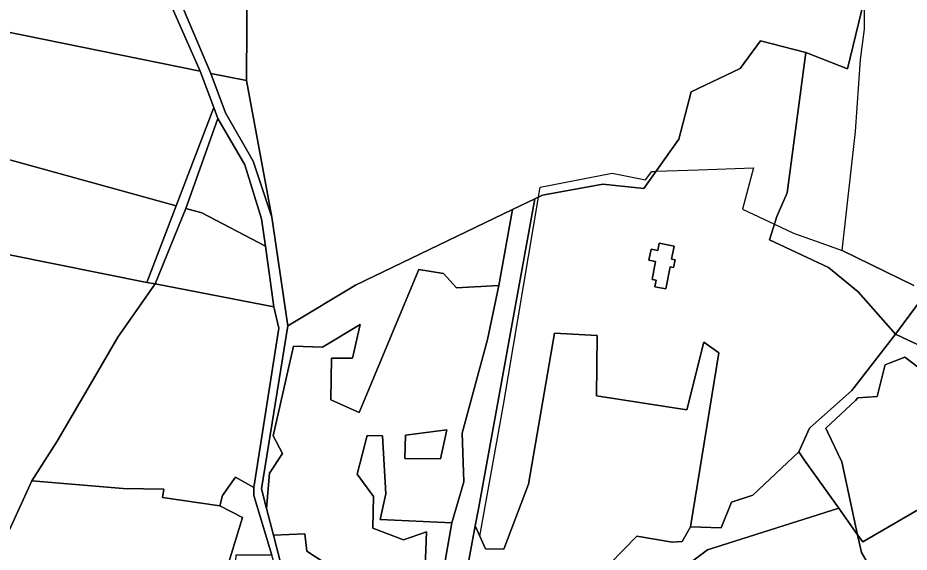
# Model space of a CAD drawing. Extents: x -477304 to -465429, y -1159113 to -1149210.
# Drawn here: x -472811 to -472470.6, y -1157601.4 to -1157397.2 of the extents above; entities that cross this region are included whole.
import ezdxf

# ---------------------------------------------------------------- set-up
doc = ezdxf.new("R2010")
doc.units = 0
for name, color, linetype in [('BPEJ_s', 7, 'Continuous'), ('ostatni_s', 7, 'Continuous'), ('PUPFL_s', 7, 'Continuous'), ('trav_porost_s', 7, 'Continuous')]:
    doc.layers.add(name, color=color, linetype=linetype)

msp = doc.modelspace()

# ---------------------------------------------------------------- linework, layer by layer
at = {"layer": 'BPEJ_s'}
for points in [[(-472468.85, -1157499.47), (-472496.22, -1157486.11), (-472491.11, -1157440.59), (-472489.2, -1157413.16), (-472487.71, -1157401.46), (-472487.71, -1157393.59), (-472487.18, -1157387.84), (-472483.67, -1157349.57), (-472480.91, -1157330), (-472481.7, -1157316.87), (-472485.61, -1157321.95), (-472502.65, -1157355.77), (-472507, -1157355.16), (-472547.22, -1157349.53), (-472555.54, -1157343.64), (-472556.51, -1157343.59), (-472541.3, -1157308.75), (-472523.25, -1157267.42), (-472496.22, -1157181.13), (-472495.37, -1157180.28), (-472481.89, -1157155.99), (-472468.78, -1157168.25)], [(-472640.97, -1157616.29), (-472636.31, -1157591.31), (-472634.57, -1157595.29), (-472625.58, -1157545.08), (-472612.12, -1157465.67), (-472611.48, -1157461.89), (-472583.98, -1157456.6), (-472571.29, -1157459.07), (-472568.82, -1157455.89), (-472567.92, -1157455.86), (-472567.26, -1157455.84), (-472551.08, -1157455.25), (-472530.04, -1157454.48), (-472534.27, -1157470.35), (-472522.06, -1157476.07), (-472514.76, -1157479.49), (-472504.29, -1157483.23), (-472496.22, -1157486.11), (-472491.11, -1157440.59), (-472489.2, -1157413.16), (-472487.71, -1157401.46), (-472487.71, -1157393.59)], [(-472640.97, -1157616.29), (-472636.31, -1157591.31), (-472634.57, -1157595.29), (-472625.58, -1157545.08), (-472612.12, -1157465.67), (-472611.48, -1157461.89), (-472583.98, -1157456.6), (-472571.29, -1157459.07), (-472568.82, -1157455.89), (-472567.92, -1157455.86), (-472567.26, -1157455.84), (-472551.08, -1157455.25), (-472530.04, -1157454.48), (-472534.27, -1157470.35), (-472522.06, -1157476.07), (-472514.76, -1157479.49), (-472504.29, -1157483.23), (-472496.22, -1157486.11), (-472468.85, -1157499.47)]]:
    msp.add_lwpolyline(points, dxfattribs=at)
at = {"layer": 'ostatni_s'}
for points in [[(-472711.3, -1157515.84), (-472713.2, -1157507.61), (-472716.44, -1157484.5), (-472717.92, -1157474.06), (-472724.34, -1157453.38), (-472734.64, -1157435.65), (-472736.21, -1157431.46), (-472741.39, -1157417.58), (-472755.87, -1157384.62)], [(-472752.04, -1157383.56), (-472737.32, -1157418.41), (-472731.75, -1157433.52), (-472721.09, -1157451.94), (-472714.03, -1157473.38), (-472707.94, -1157514.83), (-472718.01, -1157577.14), (-472716.07, -1157584.64), (-472713.42, -1157594.92), (-472708.66, -1157613.39)], [(-472522.44, -1157927.66), (-472503.95, -1157868.65), (-472508.51, -1157794.91), (-472510, -1157790.09), (-472513.82, -1157787.52), (-472525.21, -1157783.63), (-472571.92, -1157779.27), (-472621.63, -1157762.68), (-472643.79, -1157756.55), (-472665.63, -1157747.49), (-472698.24, -1157744.02), (-472700.31, -1157738.54), (-472705.35, -1157725.17), (-472708.76, -1157692.28), (-472708.89, -1157657.01), (-472710.53, -1157649.06), (-472711.79, -1157643.22), (-472711.4, -1157633.18), (-472711.01, -1157612.96), (-472714.01, -1157602.52), (-472720.9, -1157579.75), (-472720.88, -1157576.66), (-472711.3, -1157515.84)], [(-472468.42, -1157649.29), (-472484.98, -1157650.72), (-472486.08, -1157643.56), (-472498.96, -1157643.87), (-472499.05, -1157636.6), (-472504.71, -1157625.02), (-472512.7, -1157626.48), (-472515.11, -1157605.1), (-472546.26, -1157612.75), (-472564.31, -1157612.98), (-472547.57, -1157600.48), (-472497.51, -1157584.59), (-472490.27, -1157594.8), (-472488.81, -1157601.55), (-472478.98, -1157618.27), (-472482.89, -1157632.1), (-472491.26, -1157635.12), (-472489.42, -1157639.66), (-472474, -1157636.15), (-472469.41, -1157635.92)]]:
    msp.add_lwpolyline(points, dxfattribs=at)
for points in [[(-472569.97, -1157489.81), (-472569.13, -1157485.59), (-472566.58, -1157486.1), (-472566.04, -1157483.36), (-472560.35, -1157484.49), (-472561.33, -1157489.39), (-472559.95, -1157489.67), (-472560.54, -1157492.61), (-472561.91, -1157492.33), (-472563.59, -1157500.77), (-472567.71, -1157499.95), (-472567.22, -1157497.5), (-472568.79, -1157497.18), (-472567.42, -1157490.32)], [(-472501.73, -1157555.38), (-472496.3, -1157566.83), (-472490.27, -1157594.8), (-472497.51, -1157584.59), (-472510.66, -1157566.05), (-472512.79, -1157563.05), (-472508.64, -1157554.03), (-472492.43, -1157539.55), (-472475.87, -1157518.03), (-472470.73, -1157520.43), (-472457.59, -1157526.44), (-472465.04, -1157532.38), (-472472.28, -1157526.91), (-472477.82, -1157529.01), (-472479.75, -1157529.74), (-472479.86, -1157530.17), (-472482.82, -1157541.85), (-472490.15, -1157542.46), (-472491.1, -1157543.36), (-472502.38, -1157554.01)], [(-472410.2, -1157528.7), (-472401.46, -1157527.46), (-472396.85, -1157538.88), (-472437.77, -1157553.38), (-472463.3, -1157563.9), (-472458.32, -1157580.06), (-472461.58, -1157581.95), (-472488.28, -1157597.46), (-472490.27, -1157594.8), (-472496.3, -1157566.83), (-472501.73, -1157555.38), (-472502.38, -1157554.01), (-472491.1, -1157543.36), (-472490.15, -1157542.46), (-472482.82, -1157541.85), (-472479.86, -1157530.17), (-472479.75, -1157529.74), (-472477.82, -1157529.01), (-472472.28, -1157526.91), (-472465.04, -1157532.38), (-472457.59, -1157526.44), (-472446.28, -1157520.83), (-472425.36, -1157517.36)], [(-472489.42, -1157639.66), (-472491.26, -1157635.12), (-472482.89, -1157632.1), (-472478.98, -1157618.27), (-472488.81, -1157601.55), (-472490.27, -1157594.8), (-472488.28, -1157597.46), (-472461.58, -1157581.95), (-472453.03, -1157609.11), (-472443.05, -1157631.16), (-472430.01, -1157646.55), (-472429.42, -1157657.03), (-472433.12, -1157662.79), (-472459.02, -1157670.02), (-472463.2, -1157648.51), (-472469.41, -1157635.92), (-472474, -1157636.15)]]:
    msp.add_lwpolyline(points, close=True, dxfattribs=at)
at = {"layer": 'PUPFL_s'}
for points in [[(-472755.87, -1157384.62), (-472741.39, -1157417.58), (-472839.21, -1157397.68), (-472899.31, -1157385.46), (-472932.91, -1157314.49), (-472907.89, -1157318.53), (-472833.39, -1157330.57), (-472775.98, -1157340.79), (-472765.84, -1157367.33)], [(-472723.74, -1157421.17), (-472737.32, -1157418.41), (-472752.04, -1157383.56), (-472762, -1157365.99), (-472772.16, -1157341.61), (-472723.47, -1157352.06), (-472723.42, -1157378.79)], [(-472750.57, -1157469.01), (-472761.77, -1157498.29), (-472849.8, -1157480.6), (-472862.82, -1157453.39), (-472899.31, -1157385.46), (-472839.21, -1157397.68), (-472843.21, -1157429.38), (-472837.74, -1157445)], [(-472839.21, -1157397.68), (-472741.39, -1157417.58), (-472736.21, -1157431.46), (-472750.57, -1157469.01), (-472837.74, -1157445), (-472843.21, -1157429.38)], [(-472538.43, -1157582.27), (-472542.44, -1157592.04), (-472554.08, -1157591.72), (-472543.31, -1157525.23), (-472549.01, -1157521.09), (-472555.49, -1157547.05), (-472590.03, -1157541.65), (-472589.71, -1157518.62), (-472606.02, -1157517.66), (-472615.98, -1157575.39), (-472625.45, -1157600.25), (-472632.45, -1157600.13), (-472636.31, -1157591.31), (-472635.1, -1157584.85), (-472613.52, -1157466.32), (-472610.62, -1157464.97), (-472587.62, -1157460.72), (-472571.88, -1157462.35), (-472558.58, -1157443.61), (-472553.91, -1157425.53), (-472535.08, -1157416.53), (-472527.31, -1157405.92), (-472510.07, -1157410.45), (-472517.23, -1157464.05), (-472521.13, -1157473.1), (-472523.91, -1157482.03), (-472501.42, -1157492.54), (-472490.13, -1157501.94), (-472475.87, -1157518.03), (-472492.43, -1157539.55), (-472508.64, -1157554.03), (-472512.79, -1157563.05), (-472530.32, -1157579.59)], [(-472721.09, -1157451.94), (-472731.75, -1157433.52), (-472737.32, -1157418.41), (-472723.74, -1157421.17), (-472714.03, -1157473.38)], [(-472761.77, -1157498.29), (-472750.57, -1157469.01), (-472736.21, -1157431.46), (-472734.64, -1157435.65), (-472746.85, -1157470.03), (-472758.6, -1157498.89)], [(-472724.34, -1157453.38), (-472717.92, -1157474.06), (-472716.44, -1157484.5), (-472740.8, -1157471.7), (-472746.85, -1157470.03), (-472734.64, -1157435.65)], [(-472640.97, -1157616.29), (-472642.12, -1157630.49), (-472643.31, -1157645.28), (-472644.7, -1157662.44), (-472647.76, -1157635.01), (-472650.76, -1157621.35), (-472645.27, -1157590.16), (-472640.73, -1157574.56), (-472641.3, -1157555.87), (-472631.6, -1157520.08), (-472627.31, -1157499.52), (-472622.04, -1157470.39), (-472613.52, -1157466.32), (-472635.1, -1157584.85), (-472636.31, -1157591.31)], [(-472746.85, -1157470.03), (-472740.8, -1157471.7), (-472716.44, -1157484.5), (-472713.2, -1157507.61), (-472758.6, -1157498.89)], [(-472716.07, -1157584.64), (-472718.01, -1157577.14), (-472707.94, -1157514.83), (-472682.02, -1157499.35), (-472622.04, -1157470.39), (-472627.31, -1157499.52), (-472643.48, -1157500.31), (-472648.49, -1157494.85), (-472657.93, -1157493.31), (-472680.65, -1157547.97), (-472691.46, -1157543.21), (-472691.22, -1157527.2), (-472683.18, -1157527.24), (-472680.32, -1157514.39), (-472694.61, -1157523.06), (-472705.74, -1157522.72), (-472713.46, -1157556.87), (-472710, -1157563.67), (-472714.97, -1157571.17)], [(-472561.91, -1157492.33), (-472560.54, -1157492.61), (-472559.95, -1157489.67), (-472561.33, -1157489.39), (-472560.35, -1157484.49), (-472566.04, -1157483.36), (-472566.58, -1157486.1), (-472569.13, -1157485.59), (-472569.97, -1157489.81), (-472567.42, -1157490.32), (-472568.79, -1157497.18), (-472567.22, -1157497.5), (-472567.71, -1157499.95), (-472563.59, -1157500.77)], [(-472733.87, -1157583.69), (-472755.77, -1157580.43), (-472755.28, -1157577.32), (-472770.85, -1157577.09), (-472805.73, -1157574.1), (-472795.95, -1157558.97), (-472782.45, -1157535.61), (-472772.83, -1157519.18), (-472758.6, -1157498.89), (-472713.2, -1157507.61), (-472711.3, -1157515.84), (-472720.88, -1157576.66), (-472727.86, -1157572.71), (-472732.89, -1157579.7)], [(-472647.23, -1157554.6), (-472662.9, -1157556.7), (-472663.27, -1157565.59), (-472649.64, -1157565.65)], [(-472647.23, -1157554.6), (-472649.64, -1157565.65), (-472663.27, -1157565.59), (-472662.9, -1157556.7)], [(-472619.32, -1157660.74), (-472593.5, -1157636.09), (-472591.9, -1157624.67), (-472590, -1157611.1), (-472574.65, -1157595.23), (-472561.1, -1157597.58), (-472557.24, -1157597.26), (-472554.08, -1157591.72), (-472542.44, -1157592.04), (-472538.43, -1157582.27), (-472530.32, -1157579.59), (-472512.79, -1157563.05), (-472510.66, -1157566.05), (-472497.51, -1157584.59), (-472547.57, -1157600.48), (-472564.31, -1157612.98), (-472575.82, -1157623.16), (-472586.08, -1157635.42), (-472607.86, -1157667.94), (-472617.53, -1157669.07), (-472632.77, -1157671.57), (-472623.93, -1157662.08)], [(-472720.9, -1157579.75), (-472714.01, -1157602.52), (-472727.79, -1157602.55), (-472729.41, -1157635.08), (-472767.53, -1157644.55), (-472767.63, -1157641.42), (-472735.7, -1157633.07), (-472733.88, -1157616.35), (-472725.17, -1157588.07), (-472733.87, -1157583.69), (-472732.89, -1157579.7), (-472727.86, -1157572.71), (-472720.88, -1157576.66)], [(-472832.88, -1157643.2), (-472831.59, -1157630.41), (-472819.79, -1157604.88), (-472805.73, -1157574.1), (-472770.85, -1157577.09), (-472755.28, -1157577.32), (-472755.77, -1157580.43), (-472733.87, -1157583.69), (-472725.17, -1157588.07), (-472733.88, -1157616.35), (-472735.7, -1157633.07), (-472767.63, -1157641.42), (-472791.82, -1157643.61), (-472803.33, -1157647.2), (-472821, -1157643.86)]]:
    msp.add_lwpolyline(points, close=True, dxfattribs=at)
for points in [[(-472445.51, -1157477.18), (-472475.87, -1157518.03), (-472490.13, -1157501.94), (-472501.42, -1157492.54), (-472523.91, -1157482.03), (-472521.13, -1157473.1), (-472517.23, -1157464.05), (-472510.07, -1157410.45), (-472494.15, -1157416.62), (-472471.77, -1157324.14), (-472468.5, -1157317.01)], [(-472471.77, -1157324.14), (-472494.15, -1157416.62), (-472510.07, -1157410.45), (-472527.31, -1157405.92), (-472535.08, -1157416.53), (-472553.91, -1157425.53), (-472558.58, -1157443.61), (-472571.88, -1157462.35), (-472587.62, -1157460.72), (-472610.62, -1157464.97), (-472613.52, -1157466.32), (-472622.04, -1157470.39), (-472682.02, -1157499.35), (-472707.94, -1157514.83), (-472714.03, -1157473.38), (-472723.74, -1157421.17), (-472723.42, -1157378.79)], [(-472899.31, -1157385.46), (-472862.82, -1157453.39), (-472849.8, -1157480.6), (-472761.77, -1157498.29), (-472758.6, -1157498.89), (-472772.83, -1157519.18), (-472782.45, -1157535.61), (-472795.95, -1157558.97), (-472805.73, -1157574.1), (-472819.79, -1157604.88), (-472831.59, -1157630.41), (-472832.88, -1157643.2), (-472835.99, -1157680.12), (-472827.91, -1157718.3), (-472807.91, -1157756.1), (-472762.76, -1157794.92), (-472704.57, -1157844.33), (-472674.17, -1157867.1), (-472655.34, -1157878.5)], [(-472679.7, -1157614.79), (-472700.59, -1157600.96), (-472701.43, -1157594.42), (-472713.42, -1157594.92), (-472716.07, -1157584.64), (-472714.97, -1157571.17), (-472710, -1157563.67), (-472713.46, -1157556.87), (-472705.74, -1157522.72), (-472694.61, -1157523.06), (-472680.32, -1157514.39), (-472683.18, -1157527.24), (-472691.22, -1157527.2), (-472691.46, -1157543.21), (-472680.65, -1157547.97), (-472657.93, -1157493.31), (-472648.49, -1157494.85), (-472643.48, -1157500.31), (-472627.31, -1157499.52), (-472631.6, -1157520.08), (-472641.3, -1157555.87), (-472640.73, -1157574.56), (-472645.27, -1157590.16), (-472672.61, -1157588.88), (-472670.49, -1157579.09), (-472671.73, -1157556.95), (-472677.58, -1157556.86), (-472681.39, -1157571.56), (-472675.15, -1157580.05), (-472675.41, -1157592.27), (-472663.77, -1157596.67), (-472654.95, -1157593.59), (-472656.35, -1157631.01)], [(-472640.97, -1157616.29), (-472636.31, -1157591.31), (-472632.45, -1157600.13), (-472625.45, -1157600.25), (-472615.98, -1157575.39), (-472606.02, -1157517.66), (-472589.71, -1157518.62), (-472590.03, -1157541.65), (-472555.49, -1157547.05), (-472549.01, -1157521.09), (-472543.31, -1157525.23), (-472554.08, -1157591.72), (-472557.24, -1157597.26), (-472561.1, -1157597.58), (-472574.65, -1157595.23), (-472590, -1157611.1)], [(-472656.35, -1157631.01), (-472654.95, -1157593.59), (-472663.77, -1157596.67), (-472675.41, -1157592.27), (-472675.15, -1157580.05), (-472681.39, -1157571.56), (-472677.58, -1157556.86), (-472671.73, -1157556.95), (-472670.49, -1157579.09), (-472672.61, -1157588.88), (-472645.27, -1157590.16), (-472650.76, -1157621.35)], [(-472708.66, -1157613.39), (-472713.42, -1157594.92), (-472701.43, -1157594.42), (-472700.59, -1157600.96), (-472679.7, -1157614.79)]]:
    msp.add_lwpolyline(points, dxfattribs=at)
at = {"layer": 'trav_porost_s'}
msp.add_lwpolyline([(-472457.59, -1157526.44), (-472470.73, -1157520.43), (-472475.87, -1157518.03), (-472445.51, -1157477.18), (-472419.32, -1157452.73), (-472404.36, -1157438.77), (-472406.44, -1157442.67), (-472413.31, -1157452.45), (-472429.61, -1157475.65), (-472410.58, -1157494.95), (-472394.17, -1157517.34), (-472425.36, -1157517.36), (-472446.28, -1157520.83)], close=True, dxfattribs=at)

doc.saveas('drawing.dxf')
